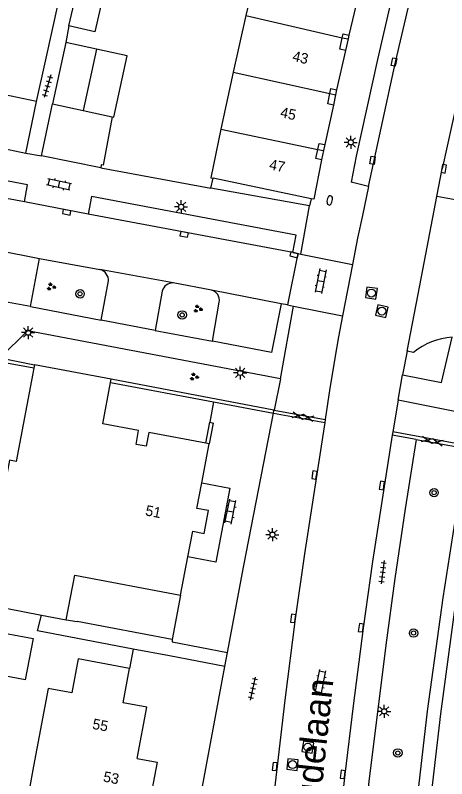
# Model space of a CAD drawing. Extents: x 124000 to 128010, y 398999 to 403000.
# Drawn here: x 126856.3 to 126897.5, y 399098.7 to 399171.6 of the extents above; entities that cross this region are included whole.
import ezdxf

# ---------------------------------------------------------------- set-up
doc = ezdxf.new("R2010")
doc.units = 0
for name, color, linetype in [('gg-afsc-erfafscheiding', 7, 'Continuous'), ('gg-afsc-hekwerk', 7, 'Continuous'), ('gg-afsc-muur', 7, 'Continuous'), ('gg-anno-huisnummerreeks BGT', 7, 'Continuous'), ('gg-anno-openbare ruimte label', 7, 'Continuous'), ('gg-bbg-bijgebouw', 7, 'Continuous'), ('gg-bbg-gedigitaliseerde bijgebouw', 7, 'Continuous'), ('gg-bbg-hoofdgebouw', 7, 'Continuous'), ('gg-bbg-luifel en loopbrug', 7, 'Continuous'), ('gg-bbg-onder overbouw', 7, 'Continuous'), ('gg-bbg-pand overbouw', 7, 'Continuous'), ('gg-bbg-tussenscheiding', 7, 'Continuous'), ('gg-bbg-tussenscheiding niveau 01', 7, 'Continuous'), ('gg-knt-verharding', 7, 'Continuous'), ('gg-knt-verharding nz', 7, 'Continuous'), ('gt-grn-vlakafsluiter', 7, 'Continuous'), ('gt-grn-weggrens', 7, 'Continuous'), ('gt-symb-boom', 7, 'Continuous'), ('gt-symb-brandkraan', 7, 'Continuous'), ('gt-symb-gesloten verharding', 7, 'Continuous'), ('gt-symb-groenvak', 7, 'Continuous'), ('gt-symb-klinker verharding', 7, 'Continuous'), ('gt-symb-kolk', 7, 'Continuous'), ('gt-symb-kolk center center', 7, 'Continuous'), ('gt-symb-lichtmast', 7, 'Continuous'), ('gt-symb-rioolschacht', 7, 'Continuous'), ('gt-symb-tegel verharding', 7, 'Continuous')]:
    doc.layers.add(name, color=color, linetype=linetype)

# ---------------------------------------------------------------- blocks, each defined once
blk = doc.blocks.new('gt0-KOLKCC')
at = {"layer": 'gt-symb-kolk center center'}
blk.add_lwpolyline([(-0.375, 0.2), (0.375, 0.2), (0.375, -0.2), (-0.375, -0.2)], close=True, dxfattribs=at)
blk = doc.blocks.new('gt0-BR')
at = {"layer": 'gt-symb-brandkraan'}
for centre, radius, start, end in [((-0.244, 0), 0.206, 107.56694, 252.43307), ((0.599, -2.664), 3, 106.89205, 107.56694), ((0, -0.691), 0.938, 73.10799, 106.89205), ((-0.599, -2.664), 3, 72.43309, 73.10799), ((0.244, 0), 0.206, 287.56695, 72.43309), ((0.599, 2.664), 3, 252.43307, 253.10797), ((0, 0.691), 0.938, 253.10797, 286.89206), ((-0.599, 2.664), 3, 286.89206, 287.56695)]:
    blk.add_arc(centre, radius, start, end, dxfattribs=at)
blk = doc.blocks.new('gt0-LMAST')
at = {"layer": 'gt-symb-lichtmast'}
for p, q in [((-0.182, 0.173), (-0.447, 0.438)), ((-0.005, 0.246), (-0.005, 0.621)), ((0.172, 0.173), (0.437, 0.438)), ((-0.255, -0.004), (-0.63, -0.004)), ((-0.182, -0.181), (-0.447, -0.446)), ((-0.005, -0.254), (-0.005, -0.629)), ((0.437, -0.446), (0.172, -0.181)), ((0.245, -0.004), (0.62, -0.004))]:
    blk.add_line(p, q, dxfattribs=at)
blk.add_circle((-0.005, -0.004), 0.25, dxfattribs=at)
blk = doc.blocks.new('gt0-KOLK')
at = {"layer": 'gt-symb-kolk'}
blk.add_lwpolyline([(0, 0), (0.375, 0), (0.375, 0.4), (-0.375, 0.4), (-0.375, 0), (0, 0)], dxfattribs=at)
blk = doc.blocks.new('gt0-RS')
at = {"layer": 'gt-symb-rioolschacht'}
blk.add_lwpolyline([(-0.5, -0.5), (0.5, -0.5), (0.5, 0.5), (-0.5, 0.5)], close=True, dxfattribs=at)
blk.add_circle((0, 0), 0.375, dxfattribs=at)
blk = doc.blocks.new('gt0-BOOM')
at = {"layer": 'gt-symb-boom'}
for radius in [0.4, 0.2]:
    blk.add_circle((0, 0), radius, dxfattribs=at)
blk = doc.blocks.new('gt0-GRVAK')
at = {"layer": 'gt-symb-groenvak'}
for p, q in [((-0.11, 0.189), (-0.228, 0.24)), ((-0.182, 0.153), (0.088, 0.153)), ((-0.091, 0.211), (-0.156, 0.322)), ((-0.047, 0.214), (-0.047, 0.393)), ((-0.004, 0.211), (0.061, 0.322)), ((0.015, 0.189), (0.133, 0.24)), ((0.262, -0.052), (0.197, 0.059)), ((0.305, -0.049), (0.305, 0.13)), ((0.349, -0.052), (0.414, 0.059)), ((-0.245, -0.228), (-0.363, -0.177)), ((-0.318, -0.264), (-0.047, -0.264)), ((-0.226, -0.206), (-0.291, -0.095)), ((-0.183, -0.203), (-0.183, -0.024)), ((-0.139, -0.206), (-0.074, -0.095)), ((-0.12, -0.228), (-0.002, -0.177)), ((0.243, -0.074), (0.125, -0.023)), ((0.17, -0.11), (0.441, -0.11)), ((0.368, -0.074), (0.486, -0.023))]:
    blk.add_line(p, q, dxfattribs=at)
blk = doc.blocks.new('gt0-GESVH1')
at = {"layer": 'gt-symb-gesloten verharding'}
for p, q in [((-0.992, -0.261), (0.008, 0.239)), ((0.008, -0.261), (-0.992, 0.239)), ((0.008, 0.239), (1.008, -0.261)), ((1.008, 0.239), (0.008, -0.261))]:
    blk.add_line(p, q, dxfattribs=at)
blk = doc.blocks.new('gt0-KL1')
at = {"layer": 'gt-symb-klinker verharding'}
for p, q in [((-1.15, 0.3), (1.15, 0.3)), ((-1, -0.3), (-1, 0.3)), ((-0.5, 0.3), (-0.5, 0.45)), ((0, -0.3), (0, 0.3)), ((0.5, 0.3), (0.5, 0.45)), ((1, -0.3), (1, 0.3)), ((-1.15, -0.3), (1.15, -0.3)), ((-0.5, -0.45), (-0.5, -0.3)), ((0.5, -0.45), (0.5, -0.3))]:
    blk.add_line(p, q, dxfattribs=at)
blk = doc.blocks.new('gt0-TEG1')
at = {"layer": 'gt-symb-tegel verharding'}
for p, q in [((-1.125, 0), (1.125, 0)), ((-0.9, -0.25), (-0.9, 0.25)), ((-0.45, -0.25), (-0.45, 0.25)), ((0, -0.25), (0, 0.25)), ((0.45, -0.25), (0.45, 0.25)), ((0.9, -0.25), (0.9, 0.25))]:
    blk.add_line(p, q, dxfattribs=at)

msp = doc.modelspace()

# ---------------------------------------------------------------- linework, layer by layer
at = {"layer": 'gg-afsc-erfafscheiding'}
for p, q in [((126861.435, 399170.582), (126861.151, 399169.004)), ((126865.576, 399161.901), (126864.713, 399157.306)), ((126867.581, 399111.111), (126867.225, 399109.261))]:
    msp.add_line(p, q, dxfattribs=at)
msp.add_lwpolyline([(126859.215, 399167.212), (126861.078, 399175.736), (126863.087, 399184.227)], dxfattribs=at)
at = {"layer": 'gg-afsc-hekwerk'}
for p, q in [((126875.236, 399134.702), (126874.872, 399132.756)), ((126871.023, 399110.45), (126867.581, 399111.111))]:
    msp.add_line(p, q, dxfattribs=at)
msp.add_lwpolyline([(126867.581, 399111.111), (126858.446, 399112.867), (126858.818, 399114.36)], dxfattribs=at)
at = {"layer": 'gg-afsc-muur'}
for p, q in [((126858.342, 399163.384), (126859.215, 399167.212)), ((126864.492, 399157.03), (126874.979, 399155.106)), ((126874.979, 399155.106), (126875.199, 399156.042)), ((126854.869, 399138.904), (126858.149, 399138.24)), ((126865.422, 399136.539), (126875.236, 399134.702)), ((126880.993, 399133.922), (126865.485, 399136.872)), ((126875.236, 399134.702), (126880.972, 399133.629)), ((126880.972, 399133.629), (126880.993, 399133.922)), ((126874.51, 399130.771), (126874.872, 399132.756)), ((126872.101, 399116.257), (126871.297, 399112.018)), ((126871.297, 399112.018), (126862.21, 399113.733))]:
    msp.add_line(p, q, dxfattribs=at)
for points in [[(126864.713, 399157.306), (126864.528, 399157.336), (126864.492, 399157.03)], [(126858.087, 399137.906), (126855.122, 399138.463), (126855.081, 399138.247)], [(126874.872, 399132.756), (126875.196, 399132.679), (126874.823, 399130.712)]]:
    msp.add_lwpolyline(points, dxfattribs=at)
at = {"layer": 'gg-bbg-bijgebouw'}
for p, q in [((126861.435, 399170.582), (126862.245, 399174.09)), ((126861.151, 399169.004), (126859.879, 399163.135)), ((126864.08, 399168.37), (126861.151, 399169.004)), ((126857.324, 399158.45), (126858.342, 399163.384)), ((126859.879, 399163.135), (126862.808, 399162.501)), ((126862.808, 399162.501), (126865.576, 399161.901)), ((126854.318, 399159.07), (126857.324, 399158.45))]:
    msp.add_line(p, q, dxfattribs=at)
for points in [[(126862.245, 399174.09), (126864.72, 399173.518), (126863.91, 399170.01), (126861.435, 399170.582)], [(126865.576, 399161.901), (126865.737, 399161.866), (126867.008, 399167.735), (126864.08, 399168.37)], [(126858.342, 399163.384), (126855.337, 399164.005), (126854.318, 399159.07)]]:
    msp.add_lwpolyline(points, dxfattribs=at)
at = {"layer": 'gg-bbg-gedigitaliseerde bijgebouw'}
msp.add_lwpolyline([(126850.417, 399109.473), (126851.158, 399113.403), (126858.017, 399112.11), (126857.276, 399108.18), (126850.417, 399109.473)], dxfattribs=at)
at = {"layer": 'gg-bbg-hoofdgebouw'}
for p, q in [((126879.573, 399176.969), (126878.315, 399171.571)), ((126889.037, 399173.449), (126888.159, 399169.711)), ((126878.315, 399171.571), (126877.126, 399166.158)), ((126887.823, 399168.254), (126886.979, 399164.495)), ((126877.126, 399166.158), (126875.937, 399160.746)), ((126886.685, 399163.035), (126885.852, 399159.252)), ((126884.565, 399154.097), (126875.199, 399156.042)), ((126858.149, 399138.24), (126858.087, 399137.906)), ((126865.485, 399136.872), (126858.149, 399138.24)), ((126865.422, 399136.539), (126865.485, 399136.872)), ((126874.119, 399126.988), (126874.823, 399130.712)), ((126874.823, 399130.712), (126874.51, 399130.771)), ((126872.101, 399116.257), (126872.794, 399119.918)), ((126858.818, 399114.36), (126861.18, 399113.907))]:
    msp.add_line(p, q, dxfattribs=at)
for points in [[(126875.937, 399160.746), (126874.974, 399156.089), (126875.199, 399156.042)], [(126885.54, 399157.818), (126884.804, 399154.047), (126884.565, 399154.097)], [(126858.087, 399137.906), (126856.417, 399129.012), (126855.766, 399129.143), (126854.944, 399124.678), (126855.555, 399124.555), (126853.771, 399115.328), (126858.818, 399114.36)], [(126874.51, 399130.771), (126869.06, 399131.794), (126868.81, 399130.465), (126867.844, 399130.646), (126868.092, 399131.966), (126864.684, 399132.606), (126865.422, 399136.539)], [(126872.794, 399119.918), (126873.257, 399122.367), (126874.352, 399122.144), (126874.766, 399124.351), (126873.654, 399124.528), (126874.119, 399126.988)], [(126861.18, 399113.907), (126861.988, 399118.169), (126872.101, 399116.257)], [(126867.225, 399109.261), (126862.336, 399110.179), (126861.724, 399106.921), (126859.47, 399107.344), (126858.073, 399099.948)], [(126867.943, 399100.671), (126868.866, 399105.556), (126866.607, 399105.984), (126867.225, 399109.261)], [(126867.943, 399100.671), (126869.872, 399100.311), (126869.001, 399095.812)], [(126858.073, 399099.948), (126857.637, 399097.638), (126859.9, 399097.212), (126859.052, 399092.669), (126862.29, 399092.066), (126861.016, 399085.221)]]:
    msp.add_lwpolyline(points, dxfattribs=at)
at = {"layer": 'gg-bbg-luifel en loopbrug'}
msp.add_lwpolyline([(126874.119, 399126.988), (126876.788, 399126.483), (126875.445, 399119.417), (126872.794, 399119.918)], dxfattribs=at)
at = {"layer": 'gg-bbg-onder overbouw'}
for points in [[(126887.823, 399168.254), (126887.277, 399168.38), (126887.526, 399169.461)], [(126887.526, 399169.461), (126887.613, 399169.837), (126888.159, 399169.711)], [(126886.685, 399163.035), (126886.146, 399163.144), (126886.345, 399164.13)], [(126886.345, 399164.13), (126886.44, 399164.604), (126886.979, 399164.495)], [(126885.18, 399158.797), (126885.305, 399159.371), (126885.852, 399159.252)], [(126885.54, 399157.818), (126884.993, 399157.937), (126885.18, 399158.797)]]:
    msp.add_lwpolyline(points, dxfattribs=at)
at = {"layer": 'gg-bbg-pand overbouw'}
for p, q in [((126888.072, 399169.336), (126887.823, 399168.254)), ((126888.159, 399169.711), (126888.072, 399169.336)), ((126886.979, 399164.495), (126886.882, 399164.012)), ((126886.882, 399164.012), (126886.685, 399163.035)), ((126885.852, 399159.252), (126885.728, 399158.681)), ((126885.728, 399158.681), (126885.54, 399157.818))]:
    msp.add_line(p, q, dxfattribs=at)
at = {"layer": 'gg-bbg-tussenscheiding'}
for p, q in [((126878.315, 399171.571), (126887.526, 399169.461)), ((126864.08, 399168.37), (126862.808, 399162.501)), ((126877.126, 399166.158), (126886.345, 399164.13)), ((126875.937, 399160.746), (126885.18, 399158.797))]:
    msp.add_line(p, q, dxfattribs=at)
at = {"layer": 'gg-bbg-tussenscheiding niveau 01'}
for p, q in [((126887.526, 399169.461), (126888.072, 399169.336)), ((126886.345, 399164.13), (126886.882, 399164.012)), ((126885.18, 399158.797), (126885.728, 399158.681))]:
    msp.add_line(p, q, dxfattribs=at)
at = {"layer": 'gg-knt-verharding'}
for p, q in [((126858.93, 399158.624), (126859.879, 399163.135)), ((126857.324, 399158.45), (126858.835, 399158.173)), ((126858.835, 399158.173), (126858.93, 399158.624)), ((126864.492, 399157.03), (126858.835, 399158.173)), ((126857.198, 399153.787), (126857.475, 399155.422)), ((126890.039, 399155.269), (126888.359, 399155.676)), ((126884.398, 399153.4), (126874.979, 399155.106)), ((126890.039, 399155.269), (126889.446, 399152.486)), ((126884.565, 399154.097), (126884.398, 399153.4)), ((126895.069, 399146.64), (126896.543, 399154.309)), ((126863.287, 399152.631), (126857.198, 399153.787)), ((126889.446, 399152.486), (126888.989, 399150.337)), ((126888.989, 399150.337), (126888.502, 399147.816)), ((126883.282, 399148.855), (126882.306, 399143.949)), ((126882.8, 399148.966), (126883.282, 399148.855)), ((126857.773, 399143.815), (126858.617, 399148.401)), ((126858.617, 399148.401), (126864.401, 399147.33)), ((126888.502, 399147.816), (126887.554, 399142.905)), ((126893.707, 399139.55), (126895.069, 399146.64)), ((126864.518, 399142.513), (126865.212, 399146.241)), ((126875.043, 399145.356), (126871.391, 399146.052)), ((126870.351, 399145.274), (126869.683, 399141.522)), ((126857.773, 399143.815), (126864.518, 399142.513)), ((126875.137, 399140.498), (126875.785, 399144.226)), ((126882.306, 399143.949), (126881.679, 399144.07)), ((126869.683, 399141.522), (126875.137, 399140.498)), ((126893.707, 399139.55), (126893.272, 399137.291)), ((126894.328, 399139.422), (126893.707, 399139.55)), ((126892.85, 399134.879), (126893.272, 399137.291)), ((126881.613, 399136.903), (126881.028, 399133.915)), ((126892.85, 399134.879), (126892.333, 399131.858)), ((126899.901, 399133.463), (126892.85, 399134.879)), ((126880.972, 399133.629), (126885.846, 399132.723)), ((126880.993, 399133.922), (126881.028, 399133.915)), ((126881.028, 399133.915), (126885.895, 399133.036)), ((126885.895, 399133.036), (126885.846, 399132.723)), ((126892.333, 399131.858), (126892.279, 399131.539)), ((126894.59, 399131.123), (126892.279, 399131.539)), ((126899.449, 399130.524), (126892.333, 399131.858)), ((126894.59, 399131.123), (126899.392, 399130.238)), ((126876.324, 399109.437), (126876.578, 399110.798))]:
    msp.add_line(p, q, dxfattribs=at)
for points in [[(126903.399, 399208.422), (126901.832, 399208.924), (126900.008, 399202.671), (126896.721, 399190.864), (126895.145, 399184.948), (126893.626, 399179.017), (126892.222, 399173.206), (126890.874, 399167.382), (126888.861, 399158.148), (126888.359, 399155.676)], [(126857.475, 399155.422), (126833.05, 399160.062), (126832.717, 399158.398)], [(126898.911, 399157.197), (126898.294, 399153.996), (126896.543, 399154.309)], [(126882.8, 399148.966), (126883.113, 399150.619), (126863.6, 399154.31), (126863.287, 399152.631)], [(126887.554, 399142.905), (126887.172, 399140.926), (126886.977, 399139.793)], [(126881.613, 399136.903), (126857.497, 399141.475), (126854.869, 399138.904)], [(126893.272, 399137.291), (126897.005, 399136.551), (126898.001, 399140.869)], [(126886.977, 399139.793), (126886.327, 399136.009), (126885.895, 399133.036)], [(126876.578, 399110.798), (126878.126, 399119.094), (126880.972, 399133.629)], [(126885.846, 399132.723), (126883.906, 399120.2), (126883.04, 399114.006), (126882.034, 399106.226), (126880.392, 399092.001), (126879.856, 399086.595), (126879.435, 399081.515)], [(126892.279, 399131.539), (126890.406, 399119.457), (126889.502, 399113.115), (126888.547, 399105.68), (126887.756, 399099.131), (126886.316, 399085.86), (126886.253, 399084.948)], [(126894.59, 399131.123), (126893.532, 399124.485), (126892.544, 399117.837), (126891.671, 399111.492), (126890.044, 399098.464), (126889.295, 399091.781), (126888.582, 399084.501)], [(126893.448, 399083.813), (126894.31, 399093.576), (126895.647, 399105.185), (126897.152, 399116.013), (126899.392, 399130.238)], [(126871.477, 399083.149), (126873.742, 399095.598), (126876.324, 399109.437)]]:
    msp.add_lwpolyline(points, dxfattribs=at)
for centre, radius, start, end in [((126864.16, 399146.304), 1.054, 356.55676, 76.79482), ((126871.342, 399145.034), 1.019, 87.23032, 166.36831), ((126874.83, 399144.408), 0.972, 349.23124, 77.34954), ((126898.34, 399134.624), 6.254, 93.10405, 129.90046)]:
    msp.add_arc(centre, radius, start, end, dxfattribs=at)
at = {"layer": 'gg-knt-verharding nz'}
for p, q in [((126857.198, 399153.787), (126832.717, 399158.398)), ((126896.543, 399154.309), (126897.068, 399156.942)), ((126882.8, 399148.966), (126863.287, 399152.631)), ((126852.658, 399149.55), (126858.617, 399148.401)), ((126871.391, 399146.052), (126864.401, 399147.33)), ((126881.679, 399144.07), (126875.043, 399145.356)), ((126857.773, 399143.815), (126851.782, 399144.91)), ((126869.683, 399141.522), (126864.518, 399142.513)), ((126876.324, 399109.437), (126871.023, 399110.45))]:
    msp.add_line(p, q, dxfattribs=at)
for points in [[(126890.039, 399155.269), (126892.611, 399167.124), (126893.936, 399172.804), (126895.315, 399178.472), (126896.85, 399184.549), (126898.442, 399190.612), (126903.399, 399208.422)], [(126909.772, 399206.614), (126907.999, 399200.57), (126904.731, 399188.792), (126903.177, 399182.814), (126901.672, 399176.823), (126898.96, 399165.593), (126897.068, 399156.942)], [(126881.679, 399144.07), (126880.774, 399139.404), (126875.137, 399140.498)], [(126894.683, 399083.695), (126895.599, 399093.439), (126896.941, 399104.922), (126898.389, 399115.821), (126900.648, 399130.007), (126901.694, 399136.015), (126901.395, 399136.089)], [(126871.297, 399112.018), (126871.3, 399111.787), (126876.578, 399110.798)]]:
    msp.add_lwpolyline(points, dxfattribs=at)
at = {"layer": 'gt-grn-vlakafsluiter'}
msp.add_line((126861.18, 399113.907), (126862.21, 399113.733), dxfattribs=at)
at = {"layer": 'gt-grn-weggrens'}
for p, q in [((126883.565, 399148.799), (126884.398, 399153.4)), ((126883.282, 399148.855), (126883.565, 399148.799)), ((126883.565, 399148.799), (126888.502, 399147.816)), ((126881.613, 399136.903), (126882.868, 399143.837)), ((126882.306, 399143.949), (126882.868, 399143.837)), ((126882.868, 399143.837), (126887.554, 399142.905))]:
    msp.add_line(p, q, dxfattribs=at)

# ---------------------------------------------------------------- block references
at = {"layer": 'gt-symb-boom'}
for p in [(126862.501, 399145.015), (126872.244, 399143.003), (126896.288, 399126.036), (126894.326, 399112.639), (126892.826, 399101.198)]:
    msp.add_blockref('gt0-BOOM', p, dxfattribs=at)
at = {"layer": 'gt-symb-brandkraan', "rotation": -101.53462065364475}
msp.add_blockref('gt0-BR', (126886.325, 399153.936), dxfattribs=at)
at = {"layer": 'gt-symb-gesloten verharding'}
for p, rotation in [((126883.777, 399133.291), -10.714643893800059), ((126896.129, 399130.956), 168.40926317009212)]:
    msp.add_blockref('gt0-GESVH1', p, dxfattribs=dict(at, rotation=rotation))
at = {"layer": 'gt-symb-groenvak'}
for p in [(126859.733, 399145.692), (126873.737, 399143.578), (126873.377, 399137.096)]:
    msp.add_blockref('gt0-GRVAK', p, dxfattribs=at)
at = {"layer": 'gt-symb-klinker verharding'}
for p, rotation in [((126860.483, 399155.464), 167.52092820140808), ((126885.459, 399146.234), -100.9504342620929), ((126876.852, 399124.228), 78.46537934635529), ((126885.442, 399107.968), 78.74629496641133)]:
    msp.add_blockref('gt0-KL1', p, dxfattribs=dict(at, rotation=rotation))
at = {"layer": 'gt-symb-kolk'}
for p, rotation in [((126897.017, 399156.984), -100.01793447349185), ((126861.26, 399152.994), 169.85920685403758), ((126872.471, 399150.887), 169.2183832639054), ((126882.977, 399148.931), 165.9915565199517), ((126885.056, 399127.69), 81.1405706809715), ((126891.503, 399126.692), 81.08396326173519), ((126883.04, 399114.006), 82.29934460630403), ((126889.502, 399113.115), 82.2425742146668), ((126881.28, 399099.881), 83.39396584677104), ((126887.756, 399099.131), 83.33703637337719)]:
    msp.add_blockref('gt0-KOLK', p, dxfattribs=dict(at, rotation=rotation))
at = {"layer": 'gt-symb-kolk center center'}
for p, rotation in [((126892.458, 399167.139), 78.70129978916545), ((126890.418, 399157.762), 80.97080115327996)]:
    msp.add_blockref('gt0-KOLKCC', p, dxfattribs=dict(at, rotation=rotation))
at = {"layer": 'gt-symb-lichtmast'}
for p in [(126888.34, 399159.474), (126872.147, 399153.322), (126857.55, 399141.319), (126877.786, 399137.471), (126880.862, 399122.031), (126891.522, 399105.17)]:
    msp.add_blockref('gt0-LMAST', p, dxfattribs=at)
at = {"layer": 'gt-symb-rioolschacht'}
for p, rotation in [((126890.306, 399145.084), 172.06444963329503), ((126891.298, 399143.366), 77.70114483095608), ((126884.236, 399101.747), 81.48906580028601), ((126882.78, 399100.087), 83.96999119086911)]:
    msp.add_blockref('gt0-RS', p, dxfattribs=dict(at, rotation=rotation))
at = {"layer": 'gt-symb-tegel verharding'}
for p, rotation in [((126859.387, 399164.834), -106.44128049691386), ((126891.374, 399118.444), -96.71987988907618), ((126879.003, 399107.337), 77.64517308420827)]:
    msp.add_blockref('gt0-TEG1', p, dxfattribs=dict(at, rotation=rotation))

# ---------------------------------------------------------------- texts
at = {"layer": 'gg-anno-huisnummerreeks BGT'}
for s, rotation, p in [('43', 347.4, (126882.703, 399167.251)), ('45', 347.6, (126881.543, 399161.894)), ('47', 348.9, (126880.494, 399156.898)), ('51', 349.3, (126868.675, 399123.878)), ('55', 349.3, (126863.618, 399103.509)), ('53', 349, (126864.651, 399098.479))]:
    msp.add_text(s, height=1, rotation=rotation, dxfattribs=at).set_placement(p)
at = {"layer": 'gg-anno-openbare ruimte label'}
msp.add_text('Spaarnwoudelaan', height=2.5, rotation=83.9, dxfattribs=at).set_placement((126883.821, 399081.369))

doc.saveas('drawing.dxf')
